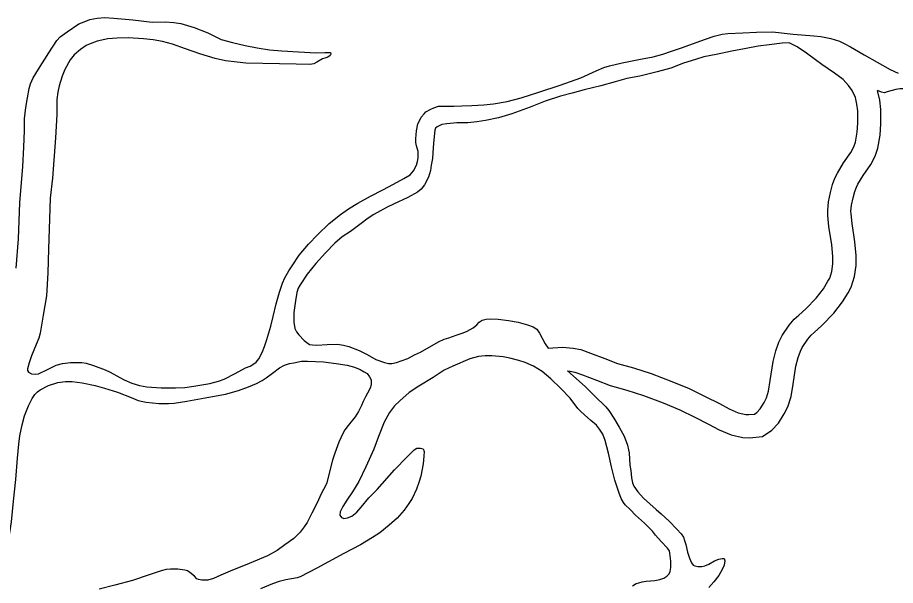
# Model space of a CAD drawing. Extents: x 2104537 to 2336408, y 34176 to 229611.
# Drawn here: x 2141462 to 2143669, y 41128 to 42556 of the extents above; entities that cross this region are included whole.
import ezdxf

# ---------------------------------------------------------------- set-up
doc = ezdxf.new("R2010")
doc.units = 0
doc.layers.add('Exist Hydrographic Creek Single Shore', color=7, linetype='Continuous')
doc.layers.add('Exist Hydrographic Island Shore', color=7, linetype='Continuous')

msp = doc.modelspace()

# ---------------------------------------------------------------- linework, layer by layer
at = {"layer": 'Exist Hydrographic Creek Single Shore'}
for points in [[(2141458.2, 41925.8), (2141463.9, 42000.2), (2141467.6, 42090.3), (2141475.2, 42182.1), (2141477.2, 42230.6), (2141479, 42272.2), (2141478.9, 42301.8), (2141482.7, 42330.6), (2141486.4, 42354.1), (2141490.8, 42378), (2141494.4, 42390.1), (2141501.2, 42404.7), (2141514.4, 42426.8), (2141540.2, 42467.9), (2141560.1, 42498.7), (2141568.8, 42507.7), (2141586.1, 42520.5), (2141616, 42540.3), (2141629.3, 42545.9), (2141643.8, 42551.2), (2141661.9, 42555.2), (2141681, 42556.4), (2141703.9, 42555), (2141751.8, 42550.8), (2141799.9, 42544.9), (2141834, 42545.3), (2141855, 42543.9), (2141872, 42541.3), (2141905.9, 42531.4), (2141940.1, 42517.6), (2141973.9, 42501.6), (2142002.3, 42493.5), (2142034.3, 42486.3), (2142064.1, 42480.1), (2142095.5, 42475.3), (2142126.3, 42472.4), (2142168.2, 42470.6), (2142212.2, 42468.1), (2142234.2, 42468.6), (2142244, 42468.5), (2142248.3, 42468.4), (2142249.5, 42464.1), (2142248.1, 42460.8), (2142242.1, 42457), (2142234.2, 42454.5), (2142228.3, 42452.4), (2142214.3, 42444.4), (2142206.7, 42440.3), (2142196.5, 42438.2), (2142162.4, 42438.9), (2142120.4, 42440.3), (2142036.1, 42441.9), (2142013.8, 42444), (2141984.4, 42447.9), (2141958.2, 42453.3), (2141920.1, 42465.5), (2141884.2, 42477.7), (2141851.6, 42489.2), (2141826.2, 42496.2), (2141802.3, 42500.6), (2141778.1, 42502.7), (2141739.7, 42505.1), (2141712.2, 42505), (2141688.8, 42502.8), (2141662.1, 42496.7), (2141644.3, 42490.5), (2141634, 42485.8), (2141620, 42476.2), (2141604.4, 42462.7), (2141594.3, 42450.5), (2141580.4, 42426.1), (2141574.1, 42409.2)], [(2142658.6, 42339.7), (2142692.5, 42345.6), (2142728.4, 42354.1), (2142772.6, 42368.7), (2142826.5, 42386.7), (2142878.3, 42404.4), (2142916.4, 42422.7), (2142936.3, 42430.5), (2142950.5, 42435.1), (2142982.1, 42442.7), (2143028.2, 42451.7), (2143060.2, 42457.6), (2143083.9, 42464.4), (2143106, 42471.5), (2143134.1, 42481.5), (2143168.2, 42493.9), (2143191.9, 42501.7), (2143213.7, 42509.5), (2143233.5, 42515), (2143248, 42516.3), (2143285.8, 42517.9), (2143319.9, 42519.9), (2143360, 42520.7), (2143412, 42514.8), (2143463.8, 42510.5), (2143481.8, 42508.6), (2143506.6, 42503.8), (2143528.2, 42496.8), (2143539.9, 42491), (2143556.1, 42483.2), (2143590.2, 42462.8), (2143656.1, 42425.5), (2143676.2, 42416.9)], [(2141574.1, 42409.2), (2141566.4, 42384.7), (2141563.2, 42368.4), (2141560.5, 42350.4), (2141560.8, 42312.7), (2141556.7, 42254.3), (2141549.5, 42152.1), (2141543.6, 42102), (2141541.6, 42050.5), (2141539.8, 41974.1), (2141538, 41914.4), (2141534.3, 41856.1), (2141526.4, 41808), (2141518.7, 41762.2), (2141514.8, 41749.8), (2141508.6, 41734.5), (2141496.6, 41705.9), (2141490.6, 41687.9), (2141486.7, 41672.6), (2141487, 41668.3), (2141488.9, 41664.4), (2141496.7, 41659.9), (2141507.2, 41659.1), (2141514.7, 41660.6), (2141538.9, 41672.2), (2141558.4, 41681.7), (2141574.9, 41686.3), (2141594.7, 41688.6), (2141622.9, 41688.7), (2141634, 41686.8), (2141652.9, 41680.9), (2141681.9, 41670.5), (2141694.6, 41664.3), (2141719, 41650.7), (2141730, 41644.9), (2141748.9, 41637), (2141768.1, 41631.1), (2141787.1, 41627.4), (2141823.1, 41625.1), (2141858.9, 41625.1), (2141882.6, 41626.2), (2141904.9, 41629.1), (2141944.8, 41635.9), (2141967.2, 41642), (2141981.1, 41647.3), (2142008.9, 41661.5), (2142034.8, 41675.8), (2142046.7, 41679.8), (2142053.6, 41683.6), (2142061.3, 41689.4), (2142068.7, 41698.1), (2142076.5, 41713.7), (2142082.7, 41729), (2142088.3, 41746.3), (2142098.5, 41780.6), (2142104.2, 41804.1), (2142112.3, 41836.1), (2142120.1, 41866.1), (2142127.8, 41888.3), (2142134, 41901.9), (2142143.8, 41919.1), (2142151.9, 41932.1), (2142169.8, 41958.7), (2142193.7, 41986.1), (2142215.5, 42010.3), (2142245.5, 42038.6), (2142273.5, 42061), (2142293.8, 42075.4), (2142317.1, 42089.7), (2142349.6, 42107.1), (2142380.1, 42122.9), (2142407.2, 42137.2), (2142433.1, 42151.4), (2142449, 42161), (2142457.1, 42171.3), (2142464.9, 42185.3), (2142467.4, 42194.1), (2142469.2, 42203.2), (2142468.9, 42219.7), (2142464.9, 42233.5), (2142463.4, 42241.8), (2142462.9, 42251.6), (2142465, 42271.3), (2142468.6, 42289.2), (2142472, 42296.7), (2142476.4, 42305.5), (2142483.8, 42314.5), (2142488.5, 42319.4), (2142500.5, 42325.7), (2142508.7, 42329.5), (2142520.6, 42333.5), (2142538.7, 42333.8), (2142558.7, 42333.4), (2142578.7, 42334), (2142603.7, 42335.2), (2142634.2, 42336.9), (2142658.6, 42339.7)], [(2143924.7, 42387.5), (2143922.4, 42388.5), (2143910, 42392), (2143898.3, 42393.9), (2143884.2, 42394.2), (2143870, 42393.4), (2143854.2, 42388.2), (2143832.3, 42375.5), (2143815, 42365), (2143804.4, 42359.6), (2143792.2, 42357.2), (2143776.5, 42357.5), (2143760.4, 42359.5), (2143734.3, 42367.5), (2143706.3, 42375.3), (2143696.5, 42377.1), (2143680.4, 42377.4), (2143670.2, 42375.3), (2143648.4, 42369.2), (2143642.1, 42366.7), (2143634, 42368.5), (2143624.2, 42372.9)], [(2142844.5, 41667.5), (2142850.9, 41667), (2142862.8, 41664.7), (2142882.6, 41657.8), (2142917.7, 41644.2), (2142952, 41631.2), (2142993.7, 41619.2), (2143035.5, 41605.9), (2143085.2, 41587.1), (2143126.8, 41569.8), (2143165.1, 41551.3), (2143199.3, 41534), (2143225.8, 41519.3), (2143255.8, 41507), (2143285.3, 41499.8), (2143302.6, 41499.5), (2143335.3, 41502.6), (2143358.5, 41518.7), (2143375.4, 41536.3), (2143389.4, 41559.3), (2143399, 41577.1), (2143407, 41603.6), (2143412.2, 41634.6), (2143419, 41679.8), (2143424.3, 41701.2), (2143430.2, 41717.4), (2143434.8, 41726.9), (2143449, 41747.4), (2143456.9, 41757.4), (2143465.2, 41764.6), (2143484.5, 41782.1), (2143514.3, 41812.6), (2143536.1, 41841.1), (2143550, 41863.8), (2143557.9, 41878.3), (2143566.3, 41905.3), (2143570.1, 41932.4), (2143570.5, 41957.9), (2143567.3, 41992), (2143560, 42038.2), (2143557.6, 42062.5), (2143557.4, 42069.1), (2143558.8, 42084.3), (2143562.9, 42103.3), (2143566.8, 42118.6), (2143571, 42129.6), (2143574.5, 42137.1), (2143587.9, 42158.9), (2143607.1, 42186.7), (2143618, 42207.9), (2143625.1, 42227.6), (2143631, 42261), (2143632.7, 42289.1), (2143632.7, 42324.8), (2143629.9, 42348.6), (2143624.2, 42372.9)], [(2143008.2, 41127.1), (2143017.5, 41132.8), (2143023.8, 41135), (2143032.4, 41137.5), (2143042.6, 41138.9), (2143064.3, 41140.8), (2143076.5, 41143.2), (2143086.7, 41146.3), (2143094, 41151), (2143100.4, 41157.5), (2143102.8, 41163), (2143104.3, 41172.8), (2143104.3, 41189.2), (2143102.3, 41209), (2143100.8, 41215.5), (2143096, 41221.5), (2143079.9, 41238.9), (2143066.2, 41254.9), (2143058.1, 41264.9), (2143037.9, 41285), (2143015.9, 41305.1), (2143001.8, 41319.2), (2142989.9, 41330.9), (2142985, 41336.9), (2142979.7, 41346.8), (2142973.7, 41362.4), (2142963.8, 41393.1), (2142955.6, 41426.7), (2142947.4, 41460.7), (2142939.5, 41492.6), (2142933.2, 41508.5), (2142925.3, 41520.8), (2142917.3, 41530.8), (2142903, 41542.6), (2142886.9, 41557), (2142877.2, 41566), (2142870.8, 41572.7), (2142851, 41598.7), (2142826.9, 41624.4), (2142802.7, 41647.9), (2142780.7, 41666.3), (2142758.7, 41679.2), (2142737.9, 41688.5), (2142722.5, 41693.7), (2142699.7, 41700.1), (2142682.7, 41702.7), (2142654.5, 41705.8), (2142637.4, 41705.2), (2142620.7, 41703.9), (2142598.6, 41697.7), (2142555.9, 41679.9), (2142534.7, 41669.4), (2142506.8, 41651.3), (2142470.9, 41629), (2142446.7, 41613.1), (2142423, 41592.8), (2142409.6, 41580), (2142397.1, 41563.2), (2142383.2, 41538.8), (2142369.1, 41503), (2142357.3, 41471.1), (2142337.7, 41426.5), (2142319.6, 41389.1), (2142303.7, 41363.2), (2142289.9, 41342.8), (2142280, 41326.5), (2142272.9, 41313.6), (2142271.7, 41304.7), (2142275.9, 41298.7), (2142282.1, 41296.3), (2142291.3, 41297.8), (2142301.9, 41302.5), (2142314.9, 41312.7), (2142325.9, 41325), (2142345.4, 41348.2), (2142365.8, 41369.2), (2142409.8, 41419.2), (2142441.6, 41451.4), (2142459.3, 41469.1), (2142465.3, 41473.2), (2142475.1, 41473.1), (2142481.3, 41471.3)], [(2142844.2, 41667.8), (2142888.9, 41628.1), (2142912.8, 41604.7), (2142941.1, 41577.3), (2142948.8, 41567.9), (2142961.2, 41549), (2142974.9, 41526.4), (2142987.3, 41503.2), (2142995.4, 41481.1), (2142998.1, 41469.5), (2142999.6, 41461.3), (2143001.6, 41430.7), (2143003.7, 41416.9), (2143005.6, 41398.8), (2143007.7, 41386.3), (2143011.4, 41377.4), (2143021.6, 41363.1), (2143035.8, 41347.4), (2143067.7, 41318.9), (2143080, 41307.8)], [(2142481.3, 41471.3), (2142483.9, 41465.3), (2142483.6, 41453.2), (2142481.6, 41433.6), (2142475.4, 41403.2), (2142470.9, 41386.8), (2142464.6, 41370.6), (2142453.7, 41347.1), (2142445.6, 41334.2), (2142434.1, 41317), (2142416, 41297), (2142395.9, 41279.3), (2142372.3, 41260.8), (2142354, 41249), (2142324.1, 41230.5), (2142282.3, 41208.4), (2142214.4, 41171.9), (2142172.6, 41149.8), (2142164.4, 41147.6), (2142136.4, 41142.3), (2142119.9, 41137.7), (2142102.4, 41132.4), (2142072.6, 41119.9)], [(2143080, 41307.8), (2143100, 41289.4), (2143119.9, 41269.3), (2143130.2, 41257.6), (2143135.9, 41249.3), (2143139.1, 41241.1), (2143142.1, 41231.2), (2143146, 41211.4), (2143151.3, 41196.5), (2143156, 41185), (2143160.2, 41179.3), (2143164.4, 41177.6), (2143172.2, 41175.8), (2143182.1, 41175.6), (2143190, 41177.7), (2143200.3, 41181.8), (2143214.2, 41189.7), (2143225.4, 41194.4), (2143233.7, 41195.9), (2143238.3, 41195.8), (2143240.4, 41189.9), (2143238.3, 41179.4), (2143233.1, 41168), (2143225.3, 41153.4), (2143212.5, 41137.3), (2143199.8, 41122.7)]]:
    msp.add_lwpolyline(points, dxfattribs=at)
at = {"layer": 'Exist Hydrographic Island Shore'}
for points in [[(2143402.1, 42492.7), (2143384, 42492.4), (2143351.8, 42488.1), (2143323.8, 42484.4), (2143294.2, 42478.4), (2143258, 42471.9), (2143218.1, 42463.4), (2143187.1, 42457.5), (2143166.3, 42451.3), (2143136, 42441.4), (2143104.2, 42429.5), (2143070.2, 42419.7), (2143026.4, 42409.1), (2142994.1, 42403.1), (2142964.4, 42394.5), (2142928.2, 42384.7), (2142886.3, 42374.7), (2142856.3, 42366.4), (2142826.6, 42358.8), (2142788.6, 42346.4), (2142750.6, 42330.7), (2142704.7, 42314.2), (2142670.7, 42304.4), (2142638.7, 42297.4), (2142616.3, 42293.9), (2142594, 42291.7), (2142566.7, 42291.6), (2142540.8, 42289.5), (2142528.6, 42287.4), (2142516.7, 42281.7), (2142512.7, 42277.9), (2142510.9, 42273.6), (2142508.8, 42249.1), (2142506.8, 42229.4), (2142504.9, 42201.6), (2142502, 42185.2), (2142499.8, 42172.1), (2142495.2, 42155.2), (2142485.3, 42135.7), (2142476.2, 42125), (2142467.2, 42117), (2142443.3, 42103.7), (2142407.3, 42087), (2142391.4, 42079.1), (2142357.5, 42061), (2142343.6, 42052.1), (2142325.6, 42038.7), (2142299.3, 42018.5), (2142277.7, 42005.1), (2142259.7, 41989.1), (2142235.9, 41964.9), (2142211.8, 41938.2), (2142189.9, 41910.7), (2142172, 41884.1), (2142167.6, 41876), (2142164.1, 41864.6), (2142160.4, 41844), (2142156.2, 41814.6), (2142156.4, 41789.9), (2142159.1, 41774.5), (2142162.8, 41766.2), (2142168.6, 41758.5), (2142182.4, 41744.5), (2142196, 41734.4), (2142203.6, 41733.2), (2142214.4, 41732.4), (2142240.6, 41734.2), (2142266.6, 41734.7), (2142281.6, 41732.7), (2142294.7, 41729.2), (2142320.7, 41718.8), (2142340.6, 41708.6), (2142362.6, 41696.7), (2142384.8, 41688.7), (2142394.6, 41686.3), (2142402.8, 41686.1), (2142414.7, 41689.1), (2142442.8, 41699.1), (2142459.7, 41708), (2142474.6, 41714.9), (2142520.3, 41741.2), (2142534.3, 41747.5), (2142546.5, 41751.2), (2142565, 41757.4), (2142582.5, 41763.7), (2142592.4, 41767.7), (2142607.6, 41776.3), (2142616.3, 41783.7), (2142622.4, 41790.1), (2142630.3, 41795.6), (2142640.2, 41798), (2142652, 41798.4), (2142670.1, 41798.1), (2142696.3, 41794.3), (2142720.5, 41789.9), (2142744, 41783.5), (2142758.3, 41778.3)], [(2142795.6, 41724.5), (2142831.8, 41727), (2142858.7, 41724.9), (2142877.9, 41721.2), (2142902.7, 41712.5), (2142938.5, 41698.7), (2142970.5, 41686.6), (2143010.6, 41675), (2143054.6, 41661), (2143106.7, 41641.3), (2143150.7, 41623.1), (2143191, 41603.6), (2143226.7, 41585.5), (2143251.1, 41571.9), (2143273.9, 41562.6), (2143292.8, 41558), (2143300.4, 41557.9), (2143314.5, 41559.2), (2143320.5, 41563.4), (2143328.9, 41572.1), (2143338.7, 41588.3), (2143344.8, 41599.7), (2143350.1, 41617), (2143354.5, 41643.8), (2143361.7, 41691.2), (2143368.4, 41718.3), (2143376.4, 41740.1), (2143384.3, 41756.4), (2143402.2, 41782.3), (2143414.6, 41797.8), (2143426.3, 41808.1), (2143444, 41824.2), (2143470.1, 41850.9), (2143487.9, 41874.2), (2143499.4, 41893), (2143503.9, 41901.1), (2143509.1, 41918.1), (2143511.8, 41937), (2143512.1, 41955.7), (2143509.4, 41984.7), (2143502.1, 42030.7), (2143499.4, 42058.7), (2143498.9, 42070.8), (2143501, 42093.1), (2143506.1, 42116.6), (2143511, 42136.2), (2143517.2, 42152.5), (2143523.1, 42164.9), (2143539, 42190.8), (2143556.9, 42216.7), (2143564.4, 42231.3), (2143568.5, 42242.7), (2143573, 42267.9), (2143574.4, 42290.9), (2143574.3, 42321.4), (2143572.3, 42338.5), (2143568.4, 42355), (2143560.2, 42373.2), (2143551.3, 42385.8), (2143538.1, 42400.8), (2143516.1, 42416.7), (2143484, 42438.6), (2143468.2, 42450.4), (2143445.9, 42466.6), (2143421.9, 42482.5), (2143402.1, 42492.7)], [(2142758.3, 41778.3), (2142767.7, 41772.6), (2142774.4, 41762.6), (2142788.3, 41736.1), (2142795.6, 41724.5)], [(2141518.9, 41620.1), (2141539.1, 41630.6), (2141562.9, 41638.3), (2141582.3, 41641.2), (2141599, 41640.9), (2141624.5, 41637.8), (2141656.9, 41630.6), (2141680.7, 41624.6), (2141713, 41614.1), (2141747.2, 41601), (2141765.1, 41593.4), (2141776.5, 41590.6), (2141785, 41588.7), (2141816.8, 41585.8), (2141841.1, 41585.4), (2141855.9, 41586.7), (2141887.1, 41591.7), (2141942.8, 41601.5), (2141984.9, 41609.5), (2142016.9, 41618.1), (2142042.4, 41627.4), (2142062.9, 41635.9), (2142076.5, 41643.2), (2142086.8, 41650.2), (2142102.8, 41662.4), (2142120.7, 41675.8), (2142132.7, 41682.1), (2142145.2, 41686.1), (2142156.7, 41688.2), (2142175.9, 41692.1), (2142190.6, 41692.5), (2142230.6, 41690.1), (2142262.7, 41686.2), (2142290.5, 41682.4), (2142308.8, 41677.1), (2142323.1, 41671.2), (2142333.5, 41665.1), (2142340.6, 41661), (2142347, 41652.7), (2142350.8, 41645.1), (2142350.9, 41634.6), (2142348.8, 41626.4), (2142346.7, 41620.6), (2142336.9, 41602.7), (2142331.1, 41590.7), (2142326.9, 41580.9)], [(2141388.5, 41121.6), (2141410.5, 41155.6), (2141420, 41174.1), (2141426.2, 41189.8), (2141436.2, 41232.2), (2141442, 41260.7), (2141446.2, 41287.8), (2141451.8, 41340.2), (2141457.7, 41394.2), (2141461.4, 41448.3), (2141464.7, 41483.4), (2141467.4, 41504), (2141472.9, 41532.4), (2141478.9, 41554.6), (2141489.2, 41579.7), (2141498.4, 41598.5), (2141504.9, 41608.3), (2141511.9, 41615.3), (2141518.9, 41620.1)], [(2142326.9, 41580.9), (2142319.1, 41565.3), (2142311, 41552.3), (2142293.2, 41530.7), (2142284.7, 41519.4), (2142279.3, 41510.3), (2142269.4, 41488.5), (2142259.7, 41460.8), (2142253.4, 41442.9), (2142245.6, 41410.2), (2142239.2, 41386.4), (2142235.8, 41378.3), (2142225.9, 41360.4), (2142213.9, 41334.4), (2142201.9, 41310), (2142190, 41286.6), (2142182.6, 41275.9), (2142172.2, 41262.3), (2142156.1, 41246.2), (2142134.1, 41230.3), (2142114.2, 41215.9), (2142090.3, 41202.2), (2142044.3, 41183.4), (2141996.4, 41164), (2141972.5, 41153.6), (2141954.3, 41145.8), (2141940.5, 41141.1), (2141933.6, 41141.3), (2141924.7, 41141.4), (2141916.5, 41143.2), (2141912.6, 41145), (2141906.5, 41151.6), (2141895.2, 41161), (2141889.1, 41164.4), (2141882.5, 41166.9), (2141864.5, 41168.9), (2141846.5, 41169.2), (2141835, 41167.8), (2141822.5, 41164.7), (2141792.4, 41154.8)], [(2141792.4, 41154.8), (2141750.5, 41140.9), (2141706.6, 41128.6), (2141666.7, 41118.5)]]:
    msp.add_lwpolyline(points, dxfattribs=at)

doc.saveas('drawing.dxf')
